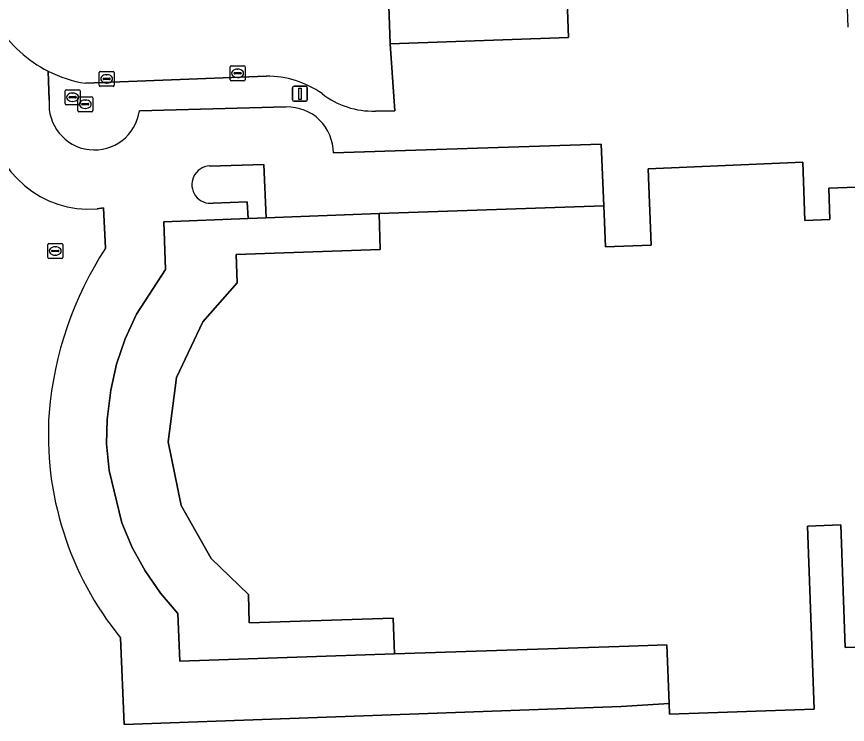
# Model space of a CAD drawing. Extents: x 160554 to 161248, y 385329 to 386506.
# Drawn here: x 160724.5 to 160780.2, y 386331.4 to 386378.8 of the extents above; entities that cross this region are included whole.
import ezdxf

# ---------------------------------------------------------------- set-up
doc = ezdxf.new("R2010")
doc.units = 0
for name, color, linetype in [('IMGEO_Erf', 7, 'Continuous'), ('IMGEO_Kolk', 7, 'Continuous'), ('IMGEO_Lichtmast', 7, 'Continuous'), ('IMGEO_Pand', 7, 'Continuous'), ('IMGEO_Rijbaan_lokaal_open', 7, 'Continuous'), ('IMGEO_Rioolput', 7, 'Continuous')]:
    doc.layers.add(name, color=color, linetype=linetype)

msp = doc.modelspace()

# ---------------------------------------------------------------- linework, layer by layer
at = {"layer": 'IMGEO_Erf'}
for points in [[(160780.222, 386378.119), (160780.156, 386379.967), (160780.082, 386382.016), (160761.339, 386381.338), (160761.414, 386379.289), (160761.481, 386377.44), (160749.546, 386377.005), (160749.84, 386372.535), (160748.544, 386372.508)], [(160726.624, 386375.184), (160726.7, 386373.233)], [(160741.234, 386374.846), (160729.123, 386374.37)], [(160732.739, 386372.527), (160742.578, 386372.783)], [(160745.729, 386369.703), (160763.668, 386370.286), (160763.852, 386366.167), (160763.956, 386363.409), (160767.014, 386363.525), (160766.82, 386368.651), (160777.177, 386369.098), (160777.316, 386365.18), (160778.995, 386365.239), (160778.92, 386367.358), (160814.49, 386368.65)], [(160730.464, 386363.328), (160730.34, 386366.023), (160729.901, 386365.961)], [(160804.157, 386332.4), (160800.6, 386332.267), (160800.414, 386337.254), (160780.008, 386336.598), (160779.717, 386344.803), (160777.501, 386344.726), (160777.938, 386332.465), (160768.244, 386332.119), (160768.218, 386332.845), (160765.009, 386332.639), (160731.709, 386331.444), (160731.467, 386337.249)]]:
    msp.add_lwpolyline(points, dxfattribs=at)
msp.add_lwpolyline([(160734.385, 386365.099), (160734.49, 386361.907), (160732.54, 386358.912), (160731.787, 386357.268), (160731.209, 386355.565), (160730.816, 386353.819), (160730.572, 386351.866), (160730.541, 386350.231), (160730.712, 386348.435), (160731.561, 386344.947), (160732.26, 386343.292), (160733.123, 386341.715), (160734.149, 386340.227), (160735.307, 386338.864), (160735.441, 386335.667), (160749.82, 386336.169), (160749.726, 386338.564), (160740.092, 386338.254), (160740.043, 386340.146), (160737.552, 386342.541), (160735.528, 386346.097), (160734.669, 386350.361), (160735.224, 386354.678), (160736.994, 386358.398), (160739.297, 386361.007), (160739.225, 386362.897), (160748.874, 386363.235), (160748.788, 386365.644), (160741.23, 386365.358), (160740.028, 386365.313)], close=True, dxfattribs=at)
for centre, radius, start, end in [((160730.505, 386382.855), 8.597, 243.1649, 260.7511), ((160741.258, 386368.34), 6.506, 55.1472, 90.211), ((160748.391, 386378.063), 5.557, 232.0821, 271.5787), ((160729.727, 386372.948), 3.041, 174.6264, 352.0376), ((160742.657, 386369.712), 3.072, 359.8383, 91.4674), ((160729.374, 386372.672), 6.732, 185.1995, 274.49), ((160750.453, 386350.32), 23.849, 146.9453, 175.1915), ((160748.206, 386350.85), 21.568, 176.0943, 219.0954)]:
    msp.add_arc(centre, radius, start, end, dxfattribs=at)
at = {"layer": 'IMGEO_Kolk'}
for p, q in [((160730.045, 386374.241), (160730.045, 386375.093)), ((160730.12, 386375.167), (160730.972, 386375.167)), ((160731.046, 386375.093), (160731.046, 386374.241)), ((160738.816, 386374.613), (160738.816, 386375.465)), ((160738.891, 386375.539), (160739.743, 386375.539)), ((160739.075, 386375.033), (160739.075, 386375.045)), ((160739.118, 386375.082), (160739.516, 386375.082)), ((160739.304, 386375.319), (160739.329, 386375.319)), ((160739.559, 386375.045), (160739.559, 386375.033)), ((160739.817, 386375.465), (160739.817, 386374.613)), ((160730.304, 386374.661), (160730.304, 386374.673)), ((160730.742, 386374.624), (160730.344, 386374.624)), ((160730.347, 386374.71), (160730.745, 386374.71)), ((160730.533, 386374.947), (160730.558, 386374.947)), ((160730.788, 386374.673), (160730.788, 386374.661)), ((160739.743, 386374.539), (160738.891, 386374.539)), ((160739.513, 386374.996), (160739.115, 386374.996)), ((160739.327, 386374.759), (160739.302, 386374.759)), ((160730.972, 386374.167), (160730.12, 386374.167)), ((160730.556, 386374.387), (160730.531, 386374.387))]:
    msp.add_line(p, q, dxfattribs=at)
for points in [[(160730.045, 386374.241), (160730.045, 386375.093)], [(160730.12, 386375.167), (160730.972, 386375.167)], [(160731.046, 386375.093), (160731.046, 386374.241)], [(160738.816, 386374.613), (160738.816, 386375.465)], [(160738.891, 386375.539), (160739.743, 386375.539)], [(160739.817, 386375.465), (160739.817, 386374.613)], [(160739.743, 386374.539), (160738.891, 386374.539)], [(160730.972, 386374.167), (160730.12, 386374.167)]]:
    msp.add_lwpolyline(points, dxfattribs=at)
for centre, radius, start, end in [((160730.122, 386375.091), 0.0765, 91.552, 178.448), ((160730.122, 386375.091), 0.0765, 91.552, 178.448), ((160730.97, 386375.091), 0.0765, 1.552, 88.448), ((160730.97, 386375.091), 0.0765, 1.552, 88.448), ((160738.893, 386375.463), 0.0765, 91.552, 178.448), ((160738.893, 386375.463), 0.0765, 91.552, 178.448), ((160739.115, 386375.042), 0.0403, 85.8775, 175.7526), ((160739.112, 386375.032), 0.0366, 178.938, 274.7102), ((160739.516, 386375.039), 0.043, 264.8664, 352.4533), ((160739.52, 386375.044), 0.0386, 1.7309, 96.639), ((160739.741, 386375.463), 0.0765, 1.552, 88.448), ((160739.741, 386375.463), 0.0765, 1.552, 88.448), ((160730.344, 386374.67), 0.0403, 85.8775, 175.7526), ((160730.341, 386374.66), 0.0366, 178.938, 274.7102), ((160730.745, 386374.667), 0.043, 264.8664, 352.4533), ((160730.749, 386374.672), 0.0386, 1.7309, 96.639), ((160738.893, 386374.615), 0.0765, 181.552, 268.448), ((160738.893, 386374.615), 0.0765, 181.552, 268.448), ((160739.741, 386374.615), 0.0765, 271.552, 358.448), ((160739.741, 386374.615), 0.0765, 271.552, 358.448), ((160730.122, 386374.243), 0.0765, 181.552, 268.448), ((160730.122, 386374.243), 0.0765, 181.552, 268.448), ((160730.97, 386374.243), 0.0765, 271.552, 358.448), ((160730.97, 386374.243), 0.0765, 271.552, 358.448)]:
    msp.add_arc(centre, radius, start, end, dxfattribs=at)
for centre, major_axis, ratio, start_param, end_param in [((160739.303, 386375.039), (-0.387, 0.002), 0.722429, 4.712389, 7.853982), ((160739.328, 386375.039), (-0.39, 0.002), 0.717154, 1.570796, 4.712389), ((160730.532, 386374.667), (-0.387, 0.002), 0.722429, 4.712389, 7.853982), ((160730.557, 386374.667), (-0.39, 0.002), 0.717154, 1.570796, 4.712389)]:
    msp.add_ellipse(centre, major_axis=major_axis, ratio=ratio, start_param=start_param, end_param=end_param, dxfattribs=at)
at = {"layer": 'IMGEO_Lichtmast'}
for p, q in [((160742.997, 386373.27), (160742.997, 386374.07)), ((160742.997, 386374.07), (160742.997, 386373.27)), ((160743.097, 386374.17), (160743.887, 386374.17)), ((160743.887, 386374.17), (160743.097, 386374.17)), ((160743.987, 386374.07), (160743.987, 386373.27)), ((160743.987, 386373.27), (160743.987, 386374.07)), ((160743.887, 386373.17), (160743.097, 386373.17)), ((160743.097, 386373.17), (160743.887, 386373.17))]:
    msp.add_line(p, q, dxfattribs=at)
msp.add_lwpolyline([(160743.417, 386374.045), (160743.567, 386374.045), (160743.567, 386373.295), (160743.417, 386373.295), (160743.417, 386374.045)], dxfattribs=at)
for centre, start, end in [((160743.097, 386374.07), 90, 180), ((160743.097, 386374.07), 90, 180), ((160743.887, 386374.07), 0, 90), ((160743.887, 386374.07), 360, 90), ((160743.097, 386373.27), 180, 270), ((160743.097, 386373.27), 180, 270), ((160743.887, 386373.27), 270, 0), ((160743.887, 386373.27), 270, 0)]:
    msp.add_arc(centre, 0.1, start, end, dxfattribs=at)
at = {"layer": 'IMGEO_Pand'}
for points in [[(160749.264, 386384.557), (160749.546, 386377.005), (160761.481, 386377.44), (160761.414, 386379.289)], [(160814.49, 386368.65), (160778.92, 386367.358), (160778.995, 386365.239), (160777.316, 386365.18), (160777.177, 386369.098), (160766.82, 386368.651), (160767.014, 386363.525), (160763.956, 386363.409), (160763.852, 386366.167), (160748.788, 386365.644), (160748.874, 386363.235), (160739.225, 386362.897), (160739.297, 386361.007), (160736.994, 386358.398), (160735.224, 386354.678), (160734.669, 386350.361), (160735.528, 386346.097), (160737.552, 386342.541), (160740.043, 386340.146), (160740.092, 386338.254), (160749.726, 386338.564), (160749.82, 386336.169), (160764.876, 386336.655), (160768.077, 386336.769), (160768.218, 386332.845), (160768.244, 386332.119), (160777.938, 386332.465), (160777.501, 386344.726), (160779.717, 386344.803), (160780.008, 386336.598), (160800.414, 386337.254)], [(160737.688, 386366.348), (160739.955, 386366.434), (160740.028, 386365.313), (160741.23, 386365.358), (160741.079, 386368.942), (160737.438, 386368.832)]]:
    msp.add_lwpolyline(points, dxfattribs=at)
msp.add_arc((160737.501, 386367.584), 1.25, 92.8714, 278.6229, dxfattribs=at)
at = {"layer": 'IMGEO_Rijbaan_lokaal_open'}
for points in [[(160748.544, 386372.508), (160749.84, 386372.535), (160749.546, 386377.005), (160749.264, 386384.557), (160745.81, 386384.417), (160745.658, 386388.534), (160745.547, 386391.576), (160738.55, 386391.286), (160732.767, 386391.047), (160733.109, 386381.533), (160733.132, 386381.02), (160733.152, 386379.992)], [(160726.7, 386373.233), (160726.624, 386375.184)], [(160729.123, 386374.37), (160741.234, 386374.846)], [(160742.578, 386372.783), (160732.739, 386372.527)], [(160737.438, 386368.832), (160741.079, 386368.942), (160741.23, 386365.358), (160748.788, 386365.644), (160763.852, 386366.167), (160763.668, 386370.286), (160745.729, 386369.703)], [(160731.467, 386337.249), (160731.709, 386331.444), (160765.009, 386332.639), (160768.218, 386332.845), (160768.077, 386336.769), (160764.876, 386336.655), (160749.82, 386336.169), (160735.441, 386335.667), (160735.307, 386338.864), (160734.149, 386340.227), (160733.123, 386341.715), (160732.26, 386343.292), (160731.561, 386344.947), (160730.712, 386348.435), (160730.541, 386350.231), (160730.572, 386351.866), (160730.816, 386353.819), (160731.209, 386355.565), (160731.787, 386357.268), (160732.54, 386358.912), (160734.49, 386361.907), (160734.385, 386365.099), (160740.028, 386365.313), (160739.955, 386366.434), (160737.688, 386366.348)], [(160729.901, 386365.961), (160730.34, 386366.023), (160730.464, 386363.328)]]:
    msp.add_lwpolyline(points, dxfattribs=at)
for centre, radius, start, end in [((160730.5, 386382.839), 8.58, 212.2449, 243.1453), ((160730.5, 386382.839), 8.58, 212.2449, 243.1453), ((160730.505, 386382.855), 8.597, 243.1649, 260.7511), ((160741.258, 386368.34), 6.506, 55.1472, 90.211), ((160748.391, 386378.063), 5.557, 232.0821, 271.5787), ((160729.727, 386372.948), 3.041, 174.6264, 352.0376), ((160742.657, 386369.712), 3.072, 359.8383, 91.4674), ((160729.374, 386372.672), 6.732, 185.1995, 274.49), ((160737.501, 386367.584), 1.25, 92.8714, 278.6229), ((160750.453, 386350.32), 23.849, 146.9453, 175.1915), ((160748.206, 386350.85), 21.568, 176.0943, 219.0954)]:
    msp.add_arc(centre, radius, start, end, dxfattribs=at)
at = {"layer": 'IMGEO_Rioolput'}
for p, q in [((160727.84, 386373.933), (160728.692, 386373.933)), ((160727.765, 386373.007), (160727.765, 386373.859)), ((160728.024, 386373.427), (160728.024, 386373.439)), ((160728.462, 386373.39), (160728.064, 386373.39)), ((160728.067, 386373.476), (160728.465, 386373.476)), ((160728.253, 386373.713), (160728.278, 386373.713)), ((160728.508, 386373.439), (160728.508, 386373.427)), ((160728.61, 386372.543), (160728.61, 386373.395)), ((160728.685, 386373.469), (160729.537, 386373.469)), ((160728.766, 386373.859), (160728.766, 386373.007)), ((160729.611, 386373.395), (160729.611, 386372.543)), ((160728.692, 386372.933), (160727.84, 386372.933)), ((160728.276, 386373.153), (160728.251, 386373.153)), ((160728.869, 386372.963), (160728.869, 386372.975)), ((160729.307, 386372.926), (160728.909, 386372.926)), ((160728.912, 386373.012), (160729.31, 386373.012)), ((160729.098, 386373.249), (160729.123, 386373.249)), ((160729.353, 386372.975), (160729.353, 386372.963)), ((160729.537, 386372.469), (160728.685, 386372.469)), ((160729.121, 386372.689), (160729.096, 386372.689)), ((160726.601, 386362.715), (160726.601, 386363.567)), ((160726.676, 386363.641), (160727.528, 386363.641)), ((160727.089, 386363.421), (160727.114, 386363.421)), ((160727.602, 386363.567), (160727.602, 386362.715)), ((160726.86, 386363.135), (160726.86, 386363.147)), ((160727.298, 386363.098), (160726.9, 386363.098)), ((160726.903, 386363.184), (160727.301, 386363.184)), ((160727.112, 386362.861), (160727.087, 386362.861)), ((160727.344, 386363.147), (160727.344, 386363.135)), ((160727.528, 386362.641), (160726.676, 386362.641))]:
    msp.add_line(p, q, dxfattribs=at)
for points in [[(160727.84, 386373.933), (160728.692, 386373.933)], [(160727.765, 386373.007), (160727.765, 386373.859)], [(160728.61, 386372.543), (160728.61, 386373.395)], [(160728.685, 386373.469), (160729.537, 386373.469)], [(160728.766, 386373.859), (160728.766, 386373.007)], [(160729.611, 386373.395), (160729.611, 386372.543)], [(160728.692, 386372.933), (160727.84, 386372.933)], [(160729.537, 386372.469), (160728.685, 386372.469)], [(160726.601, 386362.715), (160726.601, 386363.567)], [(160726.676, 386363.641), (160727.528, 386363.641)], [(160727.602, 386363.567), (160727.602, 386362.715)], [(160727.528, 386362.641), (160726.676, 386362.641)]]:
    msp.add_lwpolyline(points, dxfattribs=at)
for centre, radius, start, end in [((160727.842, 386373.857), 0.0765, 91.552, 178.448), ((160727.842, 386373.857), 0.0765, 91.552, 178.448), ((160728.69, 386373.857), 0.0765, 1.552, 88.448), ((160728.69, 386373.857), 0.0765, 1.552, 88.448), ((160728.064, 386373.436), 0.0403, 85.8775, 175.7526), ((160728.061, 386373.426), 0.0366, 178.938, 274.7102), ((160728.465, 386373.433), 0.043, 264.8664, 352.4533), ((160728.469, 386373.438), 0.0386, 1.7309, 96.639), ((160728.687, 386373.393), 0.0765, 91.552, 178.448), ((160728.687, 386373.393), 0.0765, 91.552, 178.448), ((160729.535, 386373.393), 0.0765, 1.552, 88.448), ((160729.535, 386373.393), 0.0765, 1.552, 88.448), ((160727.842, 386373.009), 0.0765, 181.552, 268.448), ((160727.842, 386373.009), 0.0765, 181.552, 268.448), ((160728.69, 386373.009), 0.0765, 271.552, 358.448), ((160728.69, 386373.009), 0.0765, 271.552, 358.448), ((160728.909, 386372.972), 0.0403, 85.8775, 175.7526), ((160728.906, 386372.962), 0.0366, 178.938, 274.7102), ((160729.31, 386372.969), 0.043, 264.8664, 352.4533), ((160729.314, 386372.974), 0.0386, 1.7309, 96.639), ((160728.687, 386372.545), 0.0765, 181.552, 268.448), ((160728.687, 386372.545), 0.0765, 181.552, 268.448), ((160729.535, 386372.545), 0.0765, 271.552, 358.448), ((160729.535, 386372.545), 0.0765, 271.552, 358.448), ((160726.678, 386363.565), 0.0765, 91.552, 178.448), ((160726.678, 386363.565), 0.0765, 91.552, 178.448), ((160727.526, 386363.565), 0.0765, 1.552, 88.448), ((160727.526, 386363.565), 0.0765, 1.552, 88.448), ((160726.9, 386363.144), 0.0403, 85.8775, 175.7526), ((160726.897, 386363.134), 0.0366, 178.938, 274.7102), ((160727.301, 386363.141), 0.043, 264.8664, 352.4533), ((160727.305, 386363.146), 0.0386, 1.7309, 96.639), ((160726.678, 386362.717), 0.0765, 181.552, 268.448), ((160726.678, 386362.717), 0.0765, 181.552, 268.448), ((160727.526, 386362.717), 0.0765, 271.552, 358.448), ((160727.526, 386362.717), 0.0765, 271.552, 358.448)]:
    msp.add_arc(centre, radius, start, end, dxfattribs=at)
for centre, major_axis, ratio, start_param, end_param in [((160728.252, 386373.433), (-0.387, 0.002), 0.722429, 4.712389, 7.853982), ((160728.277, 386373.433), (-0.39, 0.002), 0.717154, 1.570796, 4.712389), ((160729.097, 386372.969), (-0.387, 0.002), 0.722429, 4.712389, 7.853982), ((160729.122, 386372.969), (-0.39, 0.002), 0.717154, 1.570796, 4.712389), ((160727.088, 386363.141), (-0.387, 0.002), 0.722429, 4.712389, 7.853982), ((160727.113, 386363.141), (-0.39, 0.002), 0.717154, 1.570796, 4.712389)]:
    msp.add_ellipse(centre, major_axis=major_axis, ratio=ratio, start_param=start_param, end_param=end_param, dxfattribs=at)

doc.saveas('drawing.dxf')
